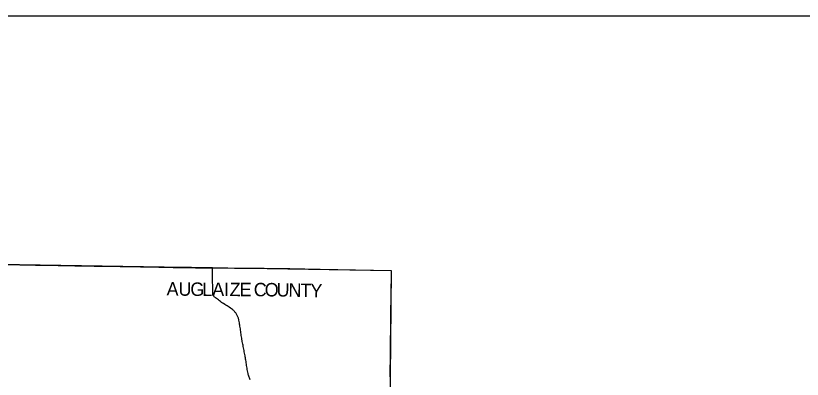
# Model space of a CAD drawing. Extents: x 0 to 34, y 0 to 22.
# Drawn here: x 4.814 to 5.756, y 20.465 to 20.9 of the extents above; entities that cross this region are included whole.
import ezdxf

# ---------------------------------------------------------------- set-up
doc = ezdxf.new("R2010")
doc.units = 0
for name, color, linetype in [('GM_X_County', 7, 'Continuous'), ('GM_X_County_Text', 7, 'Continuous'), ('GM_X_State_Route', 7, 'Continuous'), ('SC_Scratch1', 7, 'Continuous'), ('SH_Data', 7, 'Continuous')]:
    doc.layers.add(name, color=color, linetype=linetype)

msp = doc.modelspace()

# ---------------------------------------------------------------- linework, layer by layer
at = {"layer": 'GM_X_County'}
msp.add_lwpolyline([(4.74427, 20.60357), (4.83823, 20.60181), (4.84066, 20.6018), (4.84672, 20.60172), (4.85094, 20.60167), (4.85383, 20.60159), (4.86095, 20.60147), (4.86516, 20.6014), (4.86832, 20.60134), (4.87122, 20.60128), (4.87359, 20.60123), (4.87675, 20.60116), (4.88229, 20.60107), (4.88515, 20.60101), (4.88739, 20.60097), (4.89019, 20.60093), (4.89362, 20.60086), (4.90047, 20.60077), (4.90626, 20.60068), (4.90836, 20.60062), (4.91021, 20.60061), (4.92234, 20.6005), (4.92319, 20.60048), (4.9255, 20.60045), (4.92919, 20.60038), (4.93446, 20.60028), (4.93946, 20.60021), (4.94579, 20.60009), (4.95132, 20.59999), (4.95422, 20.59994), (4.95896, 20.59987), (4.9637, 20.59977), (4.96766, 20.59969), (4.97213, 20.59958), (4.97477, 20.59954), (4.98004, 20.59946), (4.98557, 20.59935), (4.9882, 20.5993), (4.99347, 20.5992), (4.99716, 20.59911), (5.00296, 20.59899), (5.00717, 20.59888), (5.0081, 20.59885), (5.01209, 20.59879), (5.01545, 20.59876), (5.02065, 20.59875), (5.02972, 20.59862), (5.03316, 20.59859), (5.03553, 20.59858), (5.03791, 20.59854), (5.04251, 20.59851), (5.04503, 20.59846), (5.04875, 20.59847), (5.05001, 20.59846), (5.05406, 20.5984), (5.05722, 20.59837), (5.06091, 20.59835), (5.06355, 20.59835), (5.06618, 20.59832), (5.06829, 20.59829), (5.07646, 20.59824), (5.07856, 20.59823), (5.07927, 20.59822), (5.08225, 20.5982), (5.08752, 20.59815), (5.09147, 20.59811), (5.09311, 20.5981), (5.09595, 20.59809), (5.09885, 20.59811), (5.10175, 20.59812), (5.10544, 20.59811), (5.10834, 20.59809), (5.11044, 20.59806), (5.11117, 20.59808), (5.11151, 20.59809), (5.11174, 20.59811), (5.14271, 20.59768), (5.17873, 20.59667), (5.26395, 20.59518), (5.26394, 20.59347), (5.26387, 20.58798), (5.26375, 20.5811), (5.26371, 20.57794), (5.26366, 20.57451), (5.26362, 20.57083), (5.26358, 20.56846), (5.26353, 20.56583), (5.26346, 20.56215), (5.26341, 20.55793), (5.26331, 20.5503), (5.26326, 20.54503), (5.26321, 20.53977), (5.26317, 20.53608), (5.26309, 20.53108), (5.26304, 20.5266), (5.263, 20.52265), (5.26293, 20.51291), (5.26289, 20.51029), (5.26288, 20.50806), (5.26282, 20.50412), (5.26275, 20.49991), (5.26271, 20.49687), (5.26269, 20.49413), (5.26266, 20.49102), (5.26263, 20.48834), (5.26258, 20.4844), (5.26253, 20.48098), (5.2625, 20.47809), (5.26245, 20.47494), (5.26241, 20.47194), (5.26235, 20.46967), (5.26234, 20.46888), (5.26238, 20.46861), (5.26242, 20.46844), (5.26245, 20.46834), (5.26253, 20.46822), (5.26262, 20.46811), (5.26243, 20.42497)], dxfattribs=at)
at = {"layer": 'GM_X_State_Route'}
for points in [[(5.05003, 20.59842), (5.04844, 20.59843), (5.04686, 20.59845), (5.04528, 20.59846), (5.0437, 20.59848), (5.04211, 20.59849), (5.04053, 20.5985), (5.03895, 20.59852), (5.03737, 20.59853), (5.03579, 20.59855), (5.0342, 20.59856), (5.03262, 20.59858), (5.03104, 20.59859), (5.02946, 20.59861), (5.02788, 20.59862), (5.02629, 20.59864), (5.02471, 20.59865), (5.02313, 20.59867), (5.02155, 20.59868), (5.01997, 20.59869), (5.01838, 20.59871), (5.0168, 20.59872), (5.01522, 20.59874), (5.01364, 20.59875), (5.01206, 20.59877), (5.01047, 20.59878), (5.0093, 20.59879), (5.00812, 20.5988)], [(5.09528, 20.46458), (5.09477, 20.46565), (5.09432, 20.46669), (5.09389, 20.46775), (5.0935, 20.46882), (5.09314, 20.4699), (5.09282, 20.471), (5.09253, 20.4721), (5.09224, 20.47366), (5.09195, 20.47521), (5.09166, 20.47677), (5.09151, 20.47759), (5.09136, 20.47842), (5.09111, 20.47998), (5.09087, 20.48155), (5.09063, 20.48311), (5.09038, 20.48467), (5.09014, 20.48624), (5.0899, 20.4878), (5.08965, 20.48936), (5.08953, 20.49018), (5.0894, 20.491), (5.08925, 20.49177), (5.08895, 20.49332), (5.08865, 20.49487), (5.08834, 20.49643), (5.08804, 20.49798), (5.08774, 20.49953), (5.08744, 20.50109), (5.08714, 20.50264), (5.08684, 20.50419), (5.08654, 20.50575), (5.08624, 20.5073), (5.08593, 20.50885), (5.08563, 20.51041), (5.08543, 20.51145), (5.08523, 20.5125), (5.08517, 20.51286), (5.08494, 20.51442), (5.08471, 20.51599), (5.08448, 20.51755), (5.08425, 20.51912), (5.08402, 20.52068), (5.08379, 20.52225), (5.08356, 20.52382), (5.08333, 20.52538), (5.0831, 20.52695), (5.08287, 20.52851), (5.08268, 20.52982), (5.08248, 20.53113), (5.08218, 20.53269), (5.08187, 20.53424), (5.08157, 20.53579), (5.0814, 20.53661), (5.08124, 20.53744), (5.08098, 20.53826), (5.08069, 20.53908), (5.08037, 20.53988), (5.08002, 20.54067), (5.07964, 20.54145), (5.07923, 20.54221), (5.07879, 20.54296), (5.07832, 20.54369), (5.07779, 20.54445), (5.07723, 20.5452), (5.07663, 20.54592), (5.07601, 20.54661), (5.07536, 20.54729), (5.07468, 20.54793), (5.07398, 20.54854), (5.07269, 20.54945), (5.07139, 20.55036), (5.07009, 20.55127), (5.06941, 20.55175), (5.06872, 20.55223), (5.06738, 20.55307), (5.06604, 20.55391), (5.0647, 20.55475), (5.06336, 20.55559), (5.06213, 20.55636), (5.0609, 20.55712), (5.05965, 20.55809), (5.0584, 20.55906), (5.05714, 20.56002), (5.05589, 20.56099), (5.05464, 20.56195), (5.05371, 20.56266), (5.05279, 20.56338), (5.05216, 20.56392), (5.05154, 20.56446), (5.0511, 20.56493), (5.05085, 20.56531), (5.05074, 20.56557), (5.05058, 20.56606), (5.05048, 20.5666), (5.05044, 20.56757), (5.05046, 20.56915), (5.05048, 20.57073), (5.0505, 20.57231), (5.05052, 20.5739), (5.05054, 20.57548), (5.05053, 20.57644), (5.05045, 20.57746), (5.05034, 20.57851), (5.05014, 20.5803), (5.05001, 20.58173), (5.04996, 20.58264), (5.04994, 20.58343), (5.04993, 20.58491), (5.04992, 20.58664), (5.04993, 20.58825), (5.04994, 20.58991), (5.04993, 20.59155), (5.04991, 20.59319), (5.04991, 20.59471), (5.04991, 20.59629), (5.04989, 20.59779), (5.05003, 20.59842)]]:
    msp.add_lwpolyline(points, dxfattribs=at)
at = {"layer": 'SC_Scratch1'}
msp.add_lwpolyline([(2.68717, 20.90004), (3.21424, 20.88418), (4.22892, 20.86453), (4.22372, 20.60996), (4.74415, 20.60061), (4.74427, 20.60357), (5.26395, 20.59518), (5.26243, 20.42497), (5.77324, 20.42039), (5.7723, 20.33493), (6.72337, 20.32914), (6.78802, 20.32886), (6.77915, 19.70642), (6.77907, 19.66615), (7.90479, 19.56269), (8.38586, 19.51499), (8.38365, 19.4841), (8.33502, 18.99512), (8.31066, 18.75103), (8.25942, 18.21667), (8.22592, 17.87494), (8.48017, 17.84826)], dxfattribs=at)
at = {"layer": 'SH_Data'}
msp.add_line((2.1, 20.9), (8.9, 20.9), dxfattribs=at)

# ---------------------------------------------------------------- texts
at = {"layer": 'GM_X_County_Text'}
for s, rotation, p in [('A', 358.86687, (4.99492, 20.56539)), ('U', 359.32199, (5.00917, 20.56511)), ('G', 359.44052, (5.02339, 20.56494)), ('L', 359.59372, (5.03762, 20.5648)), ('A', 359.67813, (5.04965, 20.56472)), ('I', 359.70505, (5.06387, 20.56464)), ('Z', 359.70622, (5.07045, 20.5646)), ('E', 359.70043, (5.08247, 20.56454)), ('C', 359.58058, (5.09936, 20.56445)), ('O', 359.31601, (5.11243, 20.56435)), ('U', 359.09796, (5.12663, 20.56418)), ('N', 358.61071, (5.1408, 20.56396)), ('T', 358.43064, (5.155, 20.56362)), ('Y', 358.75594, (5.16704, 20.56329))]:
    msp.add_text(s, height=0.01607, rotation=rotation, dxfattribs=at).set_placement(p)

doc.saveas('drawing.dxf')
